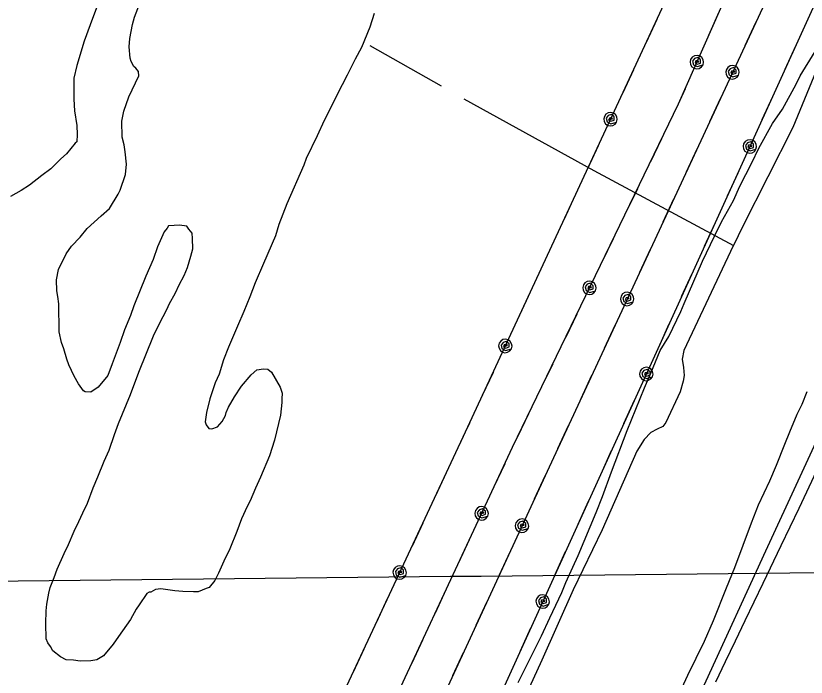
# Model space of a CAD drawing. Extents: x 3625074 to 3663148, y 511451 to 537151.
# Drawn here: x 3653698 to 3654754, y 523035 to 523919 of the extents above; entities that cross this region are included whole.
import ezdxf

# ---------------------------------------------------------------- set-up
doc = ezdxf.new("R2010")
doc.units = 0
for name, color, linetype in [('V-GRID-MAJR', 7, 'Continuous'), ('V-RAIL-TRAK', 7, 'Continuous'), ('V-SITE-VEGE', 7, 'Continuous'), ('V-TOPO-SHOR', 7, 'Continuous'), ('V-UTIL-LINE', 7, 'Continuous')]:
    doc.layers.add(name, color=color, linetype=linetype)

msp = doc.modelspace()

# ---------------------------------------------------------------- linework, layer by layer
at = {"layer": 'V-GRID-MAJR'}
msp.add_spline([(3645082.2, 523076.2), (3650361, 523129.6), (3655639.8, 523183.7), (3660918.6, 523238.6)], degree=3, dxfattribs=at)
at = {"layer": 'V-RAIL-TRAK'}
for points in [[(3653815.9, 521285.9), (3653833.1, 521323), (3653916.8, 521505.7), (3653927.9, 521529.5), (3653979.1, 521639), (3654029.8, 521747.3), (3654095.4, 521891.6), (3654159.2, 522030.6), (3654227.6, 522176.9), (3654302.8, 522341.3), (3654380.8, 522510.6), (3654457.6, 522677.1), (3654542.5, 522860.5), (3654620.4, 523030.2), (3654700.3, 523203.6), (3654789.4, 523396.7)], [(3654633.6, 523028.6), (3654646.5, 523056), (3654659.6, 523083.3), (3654672.9, 523110.5), (3654696.9, 523160.7), (3654720.8, 523210.8), (3654744.7, 523260.9), (3654768.7, 523311)]]:
    msp.add_lwpolyline(points, dxfattribs=at)
at = {"layer": 'V-SITE-VEGE'}
for points in [[(3653788.8, 523417.4), (3653781.7, 523426.9), (3653776, 523437.2), (3653768.8, 523452.3), (3653766.5, 523459.9), (3653762.1, 523473.6), (3653759.2, 523481.9), (3653756.1, 523496.4), (3653755.4, 523533.8), (3653754.5, 523543.4), (3653753, 523551), (3653752.7, 523565.6), (3653755.2, 523579.5), (3653765.2, 523600.4), (3653772.6, 523611), (3653784.1, 523623), (3653793.6, 523634.2), (3653812, 523651.2), (3653823.5, 523661.1), (3653834.9, 523680.1), (3653837.6, 523685.7), (3653844.8, 523706.6), (3653845.9, 523720.4), (3653844.2, 523737), (3653842.7, 523746), (3653840.4, 523756.4), (3653840, 523777.8), (3653842.5, 523791), (3653849, 523810.5), (3653862.3, 523838.5), (3653862.2, 523844), (3653858.7, 523848.8), (3653855.9, 523850.8), (3653852.3, 523857.7), (3653850.8, 523861.8), (3653849.8, 523877), (3653850.3, 523888.1), (3653854.1, 523906.9), (3653856.6, 523916.7), (3653863.2, 523934.1)], [(3653807.2, 523933), (3653797.3, 523906.5), (3653789.4, 523884.9), (3653779.6, 523852.1), (3653775.8, 523835.4), (3653775.7, 523807), (3653776.7, 523791.8), (3653779.8, 523771.8), (3653780.1, 523760), (3653779.6, 523750.3), (3653777.5, 523748.2), (3653766, 523734.1), (3653758.5, 523727.7), (3653744.9, 523714.3), (3653732.7, 523705.1), (3653716.3, 523692.3), (3653705.3, 523685.2), (3653691, 523677.3)], [(3654177.2, 523921.5), (3654171.3, 523903.4), (3654160.1, 523876.2), (3654151.4, 523860.8), (3654140.7, 523839.1), (3654134, 523826.5), (3654110, 523778.9), (3654100.8, 523758), (3654086.1, 523727.9), (3654082.8, 523718.8), (3654060.3, 523667.2), (3654049.7, 523639.9), (3654045.2, 523624.6), (3654029.3, 523587.6), (3654018, 523561.8), (3654010.8, 523542.9), (3654002.8, 523523.4), (3653994.2, 523503.8), (3653982.3, 523475.9), (3653975.7, 523459.1), (3653969.8, 523439.6), (3653964.5, 523428.4), (3653957.3, 523406.8), (3653952.8, 523388.7), (3653951, 523376.2), (3653952.5, 523372.1), (3653956, 523367.3), (3653960.2, 523366.7), (3653967.8, 523369.6), (3653973.8, 523376.7), (3653978.5, 523384.4), (3653979.2, 523388.5), (3653982.5, 523395.5), (3653990.5, 523409.5), (3653999.9, 523423.6), (3654012.8, 523439.1), (3654020.3, 523445.5), (3654029.3, 523447), (3654034.8, 523446.4)], [(3654641.1, 523643.2), (3654657.2, 523671.9), (3654665.8, 523690.8), (3654681.8, 523722.2), (3654691.1, 523741.8), (3654709.2, 523774.7), (3654722.7, 523793.7), (3654740.7, 523827.3), (3654746, 523838.5), (3654766.2, 523870.7)], [(3654034.8, 523446.4), (3654039.7, 523442.4), (3654051.2, 523422.5), (3654054.1, 523414.3), (3654053.6, 523406.6), (3654053.7, 523401.8), (3654051.9, 523385.1), (3654043.6, 523351.7), (3654037.1, 523330.8), (3654025.2, 523302.2), (3654018.5, 523287.5), (3654011.2, 523270.7), (3654007.2, 523263.1), (3653999.9, 523246.3), (3653993.3, 523229.5), (3653984.1, 523206.5), (3653976.1, 523189.7), (3653968.8, 523173.7), (3653964.2, 523163.9), (3653956.7, 523154.7), (3653952.6, 523153.3), (3653941.6, 523148.9), (3653935.4, 523148.8), (3653921.5, 523149.2), (3653910.4, 523150.3), (3653891.7, 523152.8), (3653888.2, 523152.7), (3653884.7, 523151.9), (3653878.6, 523148.3), (3653876.5, 523148.3), (3653873.1, 523146.9), (3653863, 523131.4), (3653858.9, 523125.8), (3653851.6, 523111.8), (3653835.4, 523089.3), (3653828, 523078.8), (3653815.1, 523063.3), (3653806.2, 523058.3), (3653798.6, 523056.8), (3653784.1, 523056.5), (3653775.1, 523057.7), (3653765.4, 523058.2), (3653757.7, 523062.2), (3653747.8, 523070.3), (3653744.3, 523075.8), (3653740.7, 523080.6), (3653738.5, 523086), (3653738.1, 523106.8), (3653738.5, 523123.4), (3653739.7, 523132.5), (3653742.2, 523147.1), (3653744.1, 523154.7), (3653749.4, 523168), (3653753.3, 523179.1), (3653762.6, 523200.1), (3653768.6, 523212), (3653775.9, 523230.1), (3653782.5, 523242.7), (3653787.9, 523254.6), (3653793.8, 523267.2), (3653801.7, 523288.1), (3653807.7, 523302.8), (3653816.3, 523323.7), (3653822.9, 523338.4), (3653830.1, 523359.3), (3653835.4, 523374), (3653846, 523399.8), (3653851.3, 523412.4), (3653862.4, 523442.4), (3653882.3, 523491.2), (3653889.6, 523506.6), (3653900.3, 523526.9), (3653902.9, 523533.2), (3653911.6, 523548.6), (3653916.3, 523559.1), (3653922.9, 523571.7), (3653927.6, 523582.1), (3653932.1, 523597.5), (3653934.7, 523607.2), (3653934.4, 523621.1), (3653933.6, 523628), (3653929.4, 523633.4), (3653926.5, 523637.5), (3653916.8, 523638.7), (3653909.9, 523638.6), (3653902.3, 523637.8), (3653900.2, 523634.9), (3653896.2, 523630), (3653887.6, 523609.8), (3653881.7, 523593), (3653871.7, 523570.7), (3653855.9, 523530.9), (3653851.3, 523518.3), (3653843.3, 523498.8), (3653837.4, 523482), (3653826.9, 523453.4), (3653821, 523438.1), (3653808.1, 523422.6), (3653798.6, 523415.5), (3653790.9, 523416), (3653788.8, 523417.4)], [(3654369.2, 523027.7), (3654382.5, 523053.6), (3654400.5, 523090), (3654411.8, 523114.4), (3654427.8, 523148), (3654433.1, 523161.3), (3654449.7, 523197.6), (3654473.5, 523254.8), (3654482.1, 523276.5), (3654493.9, 523309.3), (3654515, 523364.4), (3654538.1, 523421.6), (3654546.7, 523441.2), (3654559.3, 523471.2), (3654570.7, 523490.1), (3654586.7, 523523.7), (3654591.3, 523534.2), (3654615.8, 523590.7), (3654631.8, 523624.3), (3654641.1, 523643.2)], [(3654755, 523416.2), (3654748.4, 523399.4), (3654741.7, 523386.1), (3654731.8, 523362.4), (3654725.2, 523345.6), (3654714, 523317.7), (3654705.4, 523296.8), (3654690.1, 523264.6), (3654680.8, 523240.9), (3654658.5, 523180.9), (3654647.2, 523153.7), (3654630, 523110.4), (3654618.1, 523082.5), (3654595.5, 523037), (3654582.2, 523008.3)]]:
    msp.add_lwpolyline(points, dxfattribs=at)
at = {"layer": 'V-TOPO-SHOR'}
msp.add_line((3654171, 523878.8), (3654266.6, 523825.1), dxfattribs=at)
for points in [[(3654783.1, 523882.7), (3654736.3, 523769.4), (3654669.7, 523637.7), (3654657, 523611.9), (3654656.7, 523611.3), (3654590.7, 523471.6), (3654588.5, 523459.7), (3654590.3, 523448.7), (3654591.3, 523438), (3654589.9, 523430.5), (3654585.8, 523416.2), (3654566.9, 523375.1), (3654562.6, 523369.8), (3654555.2, 523366.5), (3654546.6, 523362), (3654537.6, 523352.3), (3654528.1, 523337.1), (3654481.5, 523231.8), (3654443.1, 523151.6), (3654401.1, 523057.5), (3654352.5, 522951.7)], [(3654297, 523807.5), (3654470.3, 523711.7), (3654657, 523611.9)]]:
    msp.add_lwpolyline(points, dxfattribs=at)
at = {"layer": 'V-UTIL-LINE'}
for points in [[(3659771.1, 529450.8), (3657365.1, 528146.3), (3656699.1, 527790), (3656427.1, 527839), (3656327.5, 527630.3), (3656207.2, 527529.3), (3656013.8, 527060.1), (3655819.7, 526594.4), (3655623.7, 526137.8), (3655417.3, 525655), (3655218.7, 525191.1), (3655001.9, 524723.1), (3654787.3, 524262), (3654583.4, 523800.7), (3654361.6, 523341.6), (3654147.9, 522884.1), (3653919.5, 522383.1), (3653709.5, 521948.9), (3653498.5, 521494.6), (3653068.3, 520569.6), (3652663.4, 519678), (3651448.8, 517085.6)], [(3656277.2, 527897.8), (3656156.6, 527548.5), (3655755.9, 526641.3), (3655554.1, 526173.8), (3655354.7, 525697.2), (3654938.7, 524741.6), (3654301.9, 523369), (3653663.1, 522002.8), (3653424.5, 521499.8), (3652805, 520147.4), (3651873.3, 518122), (3651389.9, 517085)], [(3656593.7, 527803.8), (3655527.1, 525607.7), (3652897.2, 519829.4), (3651602.8, 517087.1)], [(3655691.9, 526101.8), (3655057, 524706.2), (3654410.7, 523315.7), (3653766.4, 521920.5), (3653279.9, 520844.6), (3652474, 519103.5), (3651527.9, 517086.4)], [(3654637.7, 523923.5), (3654623.9, 523892.4)], [(3654554.6, 523913.7), (3654540.3, 523882.9)], [(3654686.6, 523909.3), (3654672.3, 523878.5)], [(3654739.8, 523877.8), (3654725.7, 523846.9)], [(3654608.2, 523856.7), (3654611, 523857.2), (3654609.3, 523858.8), (3654606.6, 523858.3), (3654605.7, 523855.5), (3654608.8, 523854), (3654613.2, 523855.5), (3654613.1, 523859.8), (3654609.4, 523862.9), (3654605, 523861.4), (3654602.4, 523857.8), (3654603.7, 523853.2), (3654608.6, 523850.7), (3654616.4, 523853), (3654617.2, 523856.5), (3654616.5, 523859.9), (3654614.7, 523862.9), (3654611.8, 523864.9), (3654608.4, 523865.7), (3654604.9, 523865.1), (3654601.9, 523863.2), (3654599.9, 523860.3), (3654599.2, 523856.9), (3654599.8, 523853.4), (3654601.6, 523850.5), (3654604.5, 523848.5), (3654607.9, 523847.7), (3654611.4, 523848.3), (3654614.4, 523850.2), (3654616.4, 523853)], [(3654655.8, 523843.1), (3654658.7, 523843.6), (3654657, 523845.2), (3654654.3, 523844.7), (3654653.4, 523841.9), (3654656.4, 523840.4), (3654660.9, 523841.9), (3654660.9, 523846.1), (3654657.2, 523849.3), (3654652.8, 523847.9), (3654650.1, 523844.4), (3654651.3, 523839.7), (3654656.1, 523837.1), (3654664, 523839.3), (3654664.8, 523842.7), (3654664.3, 523846.2), (3654662.5, 523849.2), (3654659.6, 523851.3), (3654656.2, 523852.1), (3654652.7, 523851.6), (3654649.7, 523849.7), (3654647.7, 523846.9), (3654646.8, 523843.5), (3654647.4, 523840), (3654649.2, 523837), (3654652, 523834.9), (3654655.5, 523834.1), (3654658.9, 523834.7), (3654661.9, 523836.5), (3654664, 523839.3)], [(3654523.5, 523846.6), (3654509.2, 523815.8)], [(3654592.4, 523821), (3654583.4, 523800.7), (3654578.3, 523790.1)], [(3654639.4, 523807.7), (3654625.1, 523776.9)], [(3654709.2, 523810.5), (3654695.1, 523779.5)], [(3654492.8, 523780.4), (3654495.6, 523780.9), (3654494, 523782.5), (3654491.3, 523782), (3654490.3, 523779.2), (3654493.4, 523777.6), (3654497.8, 523779.1), (3654497.8, 523783.4), (3654494.1, 523786.6), (3654489.7, 523785.2), (3654487, 523781.7), (3654488.2, 523777), (3654493.1, 523774.4), (3654500.9, 523776.6), (3654501.8, 523780), (3654501.2, 523783.5), (3654499.4, 523786.5), (3654496.6, 523788.6), (3654493.1, 523789.4), (3654489.7, 523788.8), (3654486.7, 523787), (3654484.6, 523784.2), (3654483.8, 523780.8), (3654484.3, 523777.3), (3654486.1, 523774.3), (3654489, 523772.2), (3654492.4, 523771.4), (3654495.9, 523771.9), (3654498.9, 523773.8), (3654500.9, 523776.6)], [(3654476.4, 523745), (3654462.1, 523714.2)], [(3654560.9, 523754.1), (3654546.1, 523723.5)], [(3654678.9, 523744), (3654681.8, 523744.5), (3654680.1, 523746.2), (3654677.4, 523745.6), (3654676.5, 523742.8), (3654679.5, 523741.3), (3654684, 523742.8), (3654683.9, 523747.1), (3654680.2, 523750.2), (3654675.8, 523748.8), (3654673.2, 523745.2), (3654674.4, 523740.6), (3654679.3, 523738), (3654687.1, 523740.3), (3654687.9, 523743.7), (3654687.3, 523747.2), (3654685.5, 523750.1), (3654682.6, 523752.2), (3654679.2, 523753), (3654675.8, 523752.4), (3654672.8, 523750.6), (3654670.7, 523747.7), (3654669.9, 523744.3), (3654670.5, 523740.9), (3654672.3, 523737.9), (3654675.2, 523735.8), (3654678.6, 523735), (3654682.1, 523735.6), (3654685.1, 523737.4), (3654687.1, 523740.3)], [(3654608.2, 523740.6), (3654593.9, 523709.8)], [(3654662.8, 523708.5), (3654648.7, 523677.6)], [(3654528.7, 523687.4), (3654513.9, 523656.8)], [(3654445.2, 523677.9), (3654430.9, 523647)], [(3654577, 523673.5), (3654562.7, 523642.7)], [(3654632.1, 523641.2), (3654618, 523610.2)], [(3654496.5, 523620.8), (3654481.7, 523590.2)], [(3654414.1, 523610.8), (3654399.8, 523579.9)], [(3654545.8, 523606.4), (3654531.5, 523575.6)], [(3654464.7, 523555.1), (3654467.6, 523555.5), (3654466, 523557.2), (3654463.3, 523556.7), (3654462.3, 523553.9), (3654465.3, 523552.3), (3654469.7, 523553.8), (3654469.8, 523558), (3654466.2, 523561.2), (3654461.8, 523559.9), (3654459, 523556.4), (3654460.1, 523551.7), (3654465, 523549.1), (3654472.8, 523551.2), (3654473.7, 523554.6), (3654473.2, 523558), (3654471.5, 523561.1), (3654468.6, 523563.2), (3654465.2, 523564.1), (3654461.8, 523563.6), (3654458.7, 523561.8), (3654456.6, 523559), (3654455.7, 523555.6), (3654456.2, 523552.1), (3654458, 523549.1), (3654460.8, 523547), (3654464.2, 523546.1), (3654467.7, 523546.6), (3654470.7, 523548.4), (3654472.8, 523551.2)], [(3654601.5, 523573.8), (3654587.4, 523542.9)], [(3654382.9, 523543.6), (3654368.6, 523512.8)], [(3654515, 523540.2), (3654517.9, 523540.7), (3654516.2, 523542.4), (3654513.6, 523541.8), (3654512.6, 523539.1), (3654515.6, 523537.5), (3654520.1, 523539), (3654520.1, 523543.2), (3654516.4, 523546.4), (3654512, 523545), (3654509.3, 523541.5), (3654510.5, 523536.8), (3654515.4, 523534.2), (3654523.2, 523536.4), (3654524, 523539.8), (3654523.5, 523543.3), (3654521.7, 523546.3), (3654518.8, 523548.4), (3654515.4, 523549.2), (3654512, 523548.7), (3654509, 523546.9), (3654506.9, 523544), (3654506.1, 523540.6), (3654506.6, 523537.1), (3654508.4, 523534.1), (3654511.3, 523532.1), (3654514.7, 523531.2), (3654518.1, 523531.8), (3654521.1, 523533.6), (3654523.2, 523536.4)], [(3654447.8, 523520), (3654433, 523489.3)], [(3654498.6, 523504.9), (3654484.3, 523474)], [(3654570.8, 523506.5), (3654556.7, 523475.5)], [(3654352.2, 523477.4), (3654355, 523477.9), (3654353.4, 523479.5), (3654350.7, 523479), (3654349.8, 523476.2), (3654352.8, 523474.7), (3654357.2, 523476.2), (3654357.3, 523480.4), (3654353.5, 523483.6), (3654349.2, 523482.2), (3654346.5, 523478.7), (3654347.7, 523474), (3654352.5, 523471.4), (3654360.4, 523473.6), (3654361.2, 523477), (3654360.7, 523480.5), (3654358.8, 523483.5), (3654356, 523485.6), (3654352.6, 523486.4), (3654349.1, 523485.9), (3654346.1, 523484), (3654344, 523481.2), (3654343.2, 523477.8), (3654343.8, 523474.3), (3654345.6, 523471.3), (3654348.4, 523469.2), (3654351.8, 523468.4), (3654355.3, 523469), (3654358.3, 523470.8), (3654360.4, 523473.6)], [(3654415.6, 523453.3), (3654400.8, 523422.7)], [(3654540.6, 523440), (3654543.4, 523440.5), (3654541.7, 523442.2), (3654539.1, 523441.6), (3654538.1, 523438.8), (3654541.2, 523437.3), (3654545.6, 523438.8), (3654545.6, 523443.1), (3654541.9, 523446.2), (3654537.5, 523444.8), (3654534.8, 523441.2), (3654536.1, 523436.6), (3654540.9, 523434), (3654548.8, 523436.3), (3654549.6, 523439.7), (3654549, 523443.2), (3654547.1, 523446.2), (3654544.3, 523448.2), (3654540.9, 523449), (3654537.4, 523448.4), (3654534.4, 523446.6), (3654532.4, 523443.7), (3654531.6, 523440.3), (3654532.1, 523436.9), (3654534, 523433.9), (3654536.8, 523431.8), (3654540.3, 523431), (3654543.7, 523431.6), (3654546.7, 523433.4), (3654548.8, 523436.3)], [(3654335.8, 523442), (3654321.5, 523411.2)], [(3654467.4, 523437.8), (3654453.1, 523406.9)], [(3654524.4, 523404.5), (3654510.3, 523373.6)], [(3654383.4, 523386.7), (3654368.6, 523356.1)], [(3654304.7, 523374.9), (3654301.9, 523369), (3654290.3, 523344.1)], [(3654436.2, 523370.7), (3654421.9, 523339.8)], [(3654493.8, 523337.2), (3654479.7, 523306.2)], [(3654351.5, 523319.9), (3654337.1, 523289.1)], [(3654273.3, 523307.9), (3654258.9, 523277.1)], [(3654405.1, 523303.5), (3654390.8, 523272.7)], [(3654463.1, 523269.8), (3654449, 523238.9)], [(3654320.6, 523253.8), (3654323.4, 523254.3), (3654321.8, 523255.9), (3654319.1, 523255.4), (3654318.1, 523252.6), (3654321.2, 523251), (3654325.6, 523252.5), (3654325.6, 523256.8), (3654321.9, 523260), (3654317.6, 523258.6), (3654314.8, 523255.1), (3654316, 523250.4), (3654320.9, 523247.8), (3654328.7, 523250), (3654329.6, 523253.4), (3654329, 523256.9), (3654327.2, 523259.9), (3654324.4, 523262), (3654321, 523262.8), (3654317.5, 523262.3), (3654314.5, 523260.4), (3654312.4, 523257.6), (3654311.6, 523254.2), (3654312.1, 523250.7), (3654313.9, 523247.7), (3654316.8, 523245.6), (3654320.2, 523244.8), (3654323.7, 523245.3), (3654326.7, 523247.2), (3654328.7, 523250)], [(3654242, 523240.8), (3654227.6, 523210)], [(3654374.5, 523237.3), (3654377.3, 523237.8), (3654375.7, 523239.4), (3654373, 523238.9), (3654372, 523236.1), (3654375, 523234.5), (3654379.5, 523236), (3654379.5, 523240.3), (3654375.8, 523243.4), (3654371.4, 523242.1), (3654368.7, 523238.5), (3654369.9, 523233.8), (3654374.8, 523231.3), (3654382.6, 523233.5), (3654383.5, 523236.9), (3654382.9, 523240.4), (3654381.1, 523243.4), (3654378.2, 523245.4), (3654374.8, 523246.3), (3654371.3, 523245.7), (3654368.4, 523243.9), (3654366.3, 523241), (3654365.5, 523237.6), (3654366, 523234.1), (3654367.8, 523231.2), (3654370.7, 523229.1), (3654374.1, 523228.3), (3654377.6, 523228.8), (3654380.6, 523230.6), (3654382.6, 523233.5)], [(3654304.1, 523218.5), (3654289.7, 523187.7)], [(3654358.1, 523201.9), (3654343.9, 523171)], [(3654432.4, 523202.5), (3654418.4, 523171.5)], [(3654211.1, 523174.7), (3654213.9, 523175.2), (3654212.3, 523176.8), (3654209.6, 523176.3), (3654208.6, 523173.5), (3654211.6, 523171.9), (3654216.1, 523173.4), (3654216.1, 523177.7), (3654212.4, 523180.9), (3654208, 523179.5), (3654205.3, 523176), (3654206.5, 523171.3), (3654211.4, 523168.7), (3654219.2, 523170.9), (3654220.1, 523174.3), (3654219.5, 523177.8), (3654217.7, 523180.8), (3654214.9, 523182.8), (3654211.5, 523183.7), (3654208, 523183.2), (3654205, 523181.3), (3654202.9, 523178.5), (3654202.1, 523175.1), (3654202.6, 523171.6), (3654204.4, 523168.6), (3654207.3, 523166.5), (3654210.7, 523165.7), (3654214.1, 523166.2), (3654217.1, 523168.1), (3654219.2, 523170.9)], [(3654272.8, 523151.4), (3654258.4, 523120.6)], [(3654402.2, 523136), (3654405, 523136.5), (3654403.4, 523138.2), (3654400.7, 523137.6), (3654399.8, 523134.8), (3654402.8, 523133.3), (3654407.2, 523134.8), (3654407.2, 523139.1), (3654403.5, 523142.2), (3654399.1, 523140.8), (3654396.4, 523137.2), (3654397.7, 523132.6), (3654402.6, 523130), (3654410.4, 523132.3), (3654411.2, 523135.7), (3654410.6, 523139.2), (3654408.8, 523142.2), (3654405.9, 523144.2), (3654402.5, 523145), (3654399, 523144.4), (3654396.1, 523142.6), (3654394, 523139.7), (3654393.2, 523136.3), (3654393.8, 523132.9), (3654395.6, 523129.9), (3654398.5, 523127.8), (3654401.9, 523127), (3654405.4, 523127.6), (3654408.3, 523129.4), (3654410.4, 523132.3)], [(3654194.5, 523139.4), (3654180.1, 523108.6)], [(3654327.1, 523134.7), (3654312.8, 523103.8)], [(3654386, 523100.5), (3654372, 523069.6)], [(3654241.5, 523084.4), (3654227.1, 523053.6)], [(3654163.2, 523072.3), (3654148.8, 523041.5)], [(3654296.1, 523067.5), (3654281.8, 523036.6)]]:
    msp.add_lwpolyline(points, dxfattribs=at)

doc.saveas('drawing.dxf')
